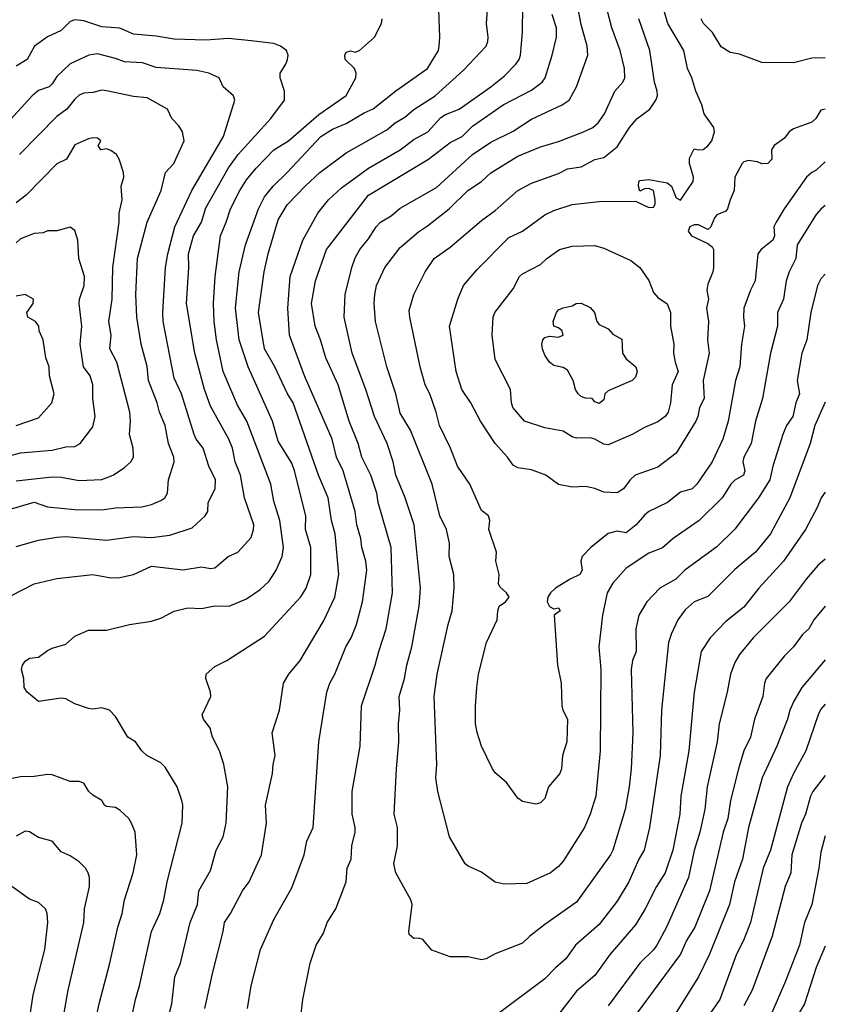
# Model space of a CAD drawing. Header units: metres. Extents: x -46681 to -43747, y -240911 to -237677.
# Tile 1028 of 1056: x -43836 to -43747, y -238411 to -238302. Entities that reach past the tile are written whole.
import ezdxf

# ---------------------------------------------------------------- set-up
doc = ezdxf.new("R2010")
doc.units = ezdxf.units.M
doc.layers.add('CONTOUR_INDEX', color=1, linetype='Continuous')
doc.layers.add('CONTOUR_INTER', color=3, linetype='Continuous')

msp = doc.modelspace()

# ---------------------------------------------------------------- linework, layer by layer
at = {"layer": 'CONTOUR_INDEX'}
for points, elevation in [([(-43746.6, -238330.27), (-43747.1, -238330.78), (-43747.44, -238331.52), (-43748.19, -238334.52), (-43748.62, -238337.52), (-43749.19, -238339.02), (-43749.7, -238342.02), (-43749.44, -238343.52), (-43749.84, -238344.52), (-43750.17, -238346.02), (-43750.87, -238347.02), (-43751.3, -238348.02), (-43752.38, -238351.52), (-43752.72, -238353.02), (-43753.98, -238355.02), (-43756.6, -238358.47), (-43758.6, -238360.45), (-43762.14, -238363.02), (-43763.14, -238364.02), (-43764.88, -238365.02), (-43766.35, -238366.52), (-43767.22, -238368.02), (-43767.56, -238369.52), (-43767.53, -238372.02), (-43767.92, -238373.02), (-43768.08, -238374.02), (-43767.88, -238381.02), (-43768.05, -238385.02), (-43768.27, -238387.02), (-43768.72, -238389.52), (-43770.08, -238394.02), (-43770.35, -238394.52), (-43774.1, -238399.78), (-43777.6, -238402.24), (-43779.27, -238403.52), (-43780.1, -238404.32), (-43783.1, -238405.5), (-43784.1, -238406.05), (-43784.6, -238406.16), (-43786.1, -238405.83), (-43788.1, -238405.83), (-43790.1, -238405.08), (-43791.1, -238403.88), (-43791.6, -238403.75), (-43792.1, -238403.8), (-43792.6, -238403.33), (-43792.67, -238403.02), (-43792.28, -238400.02), (-43792.44, -238399.52), (-43794.08, -238396.52), (-43794.33, -238395.52), (-43793.91, -238393.52), (-43793.91, -238391.52), (-43794.26, -238390.02), (-43794.03, -238385.02), (-43793.75, -238382.02), (-43793.81, -238380.02), (-43793.65, -238378.52), (-43793.74, -238377.02), (-43793.12, -238375.02), (-43792.88, -238373.52), (-43792.34, -238371.52), (-43791.53, -238367.02), (-43791.35, -238365.02), (-43792.08, -238358.02), (-43793.1, -238354.91), (-43794.08, -238352.52), (-43794.39, -238351.02), (-43795.06, -238349.02), (-43796.46, -238346.02), (-43797.42, -238343.02), (-43798.94, -238339.02), (-43799.79, -238335.02), (-43799.68, -238332.52), (-43798.96, -238329.52), (-43798.6, -238328.47), (-43798.06, -238327.52), (-43797.1, -238326.34), (-43796.27, -238325.02), (-43795.78, -238324.52), (-43794.6, -238323.8), (-43793.6, -238322.95), (-43789.6, -238320.66), (-43785.6, -238317.02), (-43783.6, -238315.65), (-43781.1, -238314.45), (-43779.1, -238313.1), (-43775.68, -238311.52), (-43774.93, -238311.02), (-43774.1, -238309.52), (-43772.86, -238306.02), (-43772.93, -238305.02), (-43773.6, -238302.62), (-43773.99, -238300.52)], 85), ([(-43823.8, -238415.02), (-43822.89, -238410.52), (-43822.43, -238409.02), (-43821.13, -238403.02), (-43820.21, -238401.02), (-43819.74, -238399.52), (-43819.38, -238397.52), (-43817.73, -238391.02), (-43817.65, -238389.02), (-43817.75, -238388.52), (-43818.28, -238387.02), (-43819.6, -238384.83), (-43820.1, -238384.35), (-43821.63, -238383.52), (-43822.2, -238383.02), (-43822.87, -238382.02), (-43823.72, -238381.52), (-43825.1, -238379.23), (-43825.77, -238378.52), (-43826.6, -238378.27), (-43827.6, -238378.4), (-43828.1, -238378.32), (-43829.6, -238377.81), (-43830.6, -238377.26), (-43831.1, -238377.19), (-43833.6, -238377.54), (-43834.86, -238376.52), (-43835.19, -238376.02), (-43835.23, -238375.02), (-43835.49, -238374.02), (-43835.38, -238373.52), (-43835.1, -238373.11), (-43834.6, -238372.75), (-43833.6, -238372.65), (-43832.6, -238371.9), (-43832.1, -238371.64), (-43830.6, -238371.2), (-43829.6, -238370.34), (-43828.1, -238369.68), (-43826.1, -238369.68), (-43823.53, -238369.02), (-43821.1, -238368.65), (-43820.1, -238368.35), (-43818.6, -238367.57), (-43817.1, -238367.21), (-43815.6, -238367.26), (-43814.1, -238366.98), (-43812.53, -238367.02), (-43810.6, -238366.19), (-43809.1, -238365.18), (-43808.1, -238364.24), (-43807.33, -238363.02), (-43806.66, -238361.52), (-43806.51, -238360.52), (-43806.94, -238357.52), (-43807.6, -238355.4), (-43807.9, -238353.52), (-43810.57, -238346.52), (-43811.6, -238344.78), (-43813.19, -238341.02), (-43813.93, -238337.52), (-43814.18, -238335.52), (-43814.24, -238333.52), (-43814.07, -238330.52), (-43813.47, -238326.02), (-43812.84, -238324.52), (-43812.38, -238323.02), (-43811.35, -238321.02), (-43810.6, -238319.82), (-43809.54, -238318.52), (-43807.6, -238316.52), (-43805.98, -238315.52), (-43802.6, -238312.61), (-43799.6, -238310.48), (-43798.51, -238308.52), (-43798.48, -238308.02), (-43798.67, -238307.52), (-43799.68, -238306.52), (-43799.75, -238306.02), (-43799.6, -238305.68), (-43799.1, -238305.56), (-43798.6, -238305.68), (-43798.1, -238305.52), (-43796.44, -238304.02), (-43795.69, -238302.52), (-43795.62, -238302.02)], 80), ([(-43838.1, -238350.7), (-43835.6, -238350.03), (-43832.1, -238349.73), (-43830.6, -238349.37), (-43829.6, -238349.34), (-43828.99, -238349.02), (-43827.6, -238347.16), (-43827.34, -238346.02), (-43827.59, -238344.02), (-43827.59, -238342.52), (-43827.89, -238341.52), (-43828.64, -238340.52), (-43829.01, -238338.02), (-43828.83, -238336.02), (-43829.13, -238333.52), (-43829.08, -238333.02), (-43828.58, -238331.52), (-43828.54, -238330.52), (-43829.16, -238328.52), (-43829.26, -238326.52), (-43829.6, -238325.42), (-43830.1, -238325.07), (-43831.6, -238325.47), (-43832.6, -238325.48), (-43833.1, -238325.7), (-43834.1, -238325.78), (-43835.6, -238326.37), (-43836.1, -238326.8)], 75), ([(-43774.14, -238333.52), (-43773.6, -238333.46), (-43772.6, -238333.95), (-43772.13, -238334.52), (-43771.88, -238335.52), (-43771.6, -238335.83), (-43770.6, -238336.32), (-43770.1, -238336.89), (-43769.1, -238337.45), (-43769.01, -238339.02), (-43768.6, -238339.63), (-43767.55, -238340.52), (-43767.42, -238341.02), (-43767.6, -238341.68), (-43767.95, -238342.02), (-43770.6, -238343.17), (-43770.99, -238343.52), (-43771.1, -238344.18), (-43771.6, -238344.56), (-43772.1, -238344.41), (-43772.39, -238344.02), (-43773.1, -238343.97), (-43773.6, -238343.81), (-43773.93, -238343.52), (-43774.23, -238343.02), (-43774.48, -238342.02), (-43775.1, -238340.9), (-43775.6, -238340.6), (-43776.6, -238340.37), (-43777.08, -238340.02), (-43777.6, -238339.23), (-43777.88, -238338.52), (-43777.96, -238338.02), (-43777.85, -238337.52), (-43777.6, -238337.27), (-43777.1, -238337.12), (-43776.1, -238337.24), (-43775.6, -238337.02), (-43775.71, -238336.52), (-43776.1, -238336.21), (-43776.61, -238336.02), (-43776.71, -238335.52), (-43776.33, -238334.52), (-43776.1, -238334.22), (-43775.6, -238333.99), (-43774.6, -238333.76), (-43774.14, -238333.52)], 90), ([(-43746.6, -238372.93), (-43749.18, -238376.02), (-43750.06, -238377.52), (-43750.53, -238378.52), (-43750.76, -238379.52), (-43751.94, -238382.52), (-43753.56, -238386.02), (-43755.08, -238391.52), (-43755.76, -238395.02), (-43756.65, -238397.52), (-43757.2, -238400.02), (-43759.4, -238405.52), (-43760.61, -238408.02), (-43763.1, -238411.98)], 80)]:
    msp.add_lwpolyline(points, dxfattribs=dict(at, elevation=elevation))
at = {"layer": 'CONTOUR_INTER'}
for points, elevation in [([(-43819.65, -238414.02), (-43818.88, -238411.02), (-43818.53, -238408.02), (-43817.9, -238406.52), (-43816.85, -238402.02), (-43816.02, -238400.02), (-43815.87, -238398.52), (-43814.6, -238396.25), (-43813.96, -238394.02), (-43813.19, -238392.52), (-43812.86, -238391.02), (-43812.66, -238387.02), (-43813.11, -238384.52), (-43813.6, -238383.01), (-43814.38, -238381.52), (-43814.63, -238380.52), (-43815.35, -238379.52), (-43815.51, -238379.02), (-43814.57, -238377.02), (-43814.6, -238376.52), (-43815.09, -238375.02), (-43815.06, -238374.52), (-43814.1, -238373.67), (-43812.78, -238373.02), (-43808.6, -238370.33), (-43804.6, -238365.98), (-43804, -238365.02), (-43803.5, -238363.52), (-43803.49, -238360.52), (-43804.08, -238358.52), (-43804.05, -238357.02), (-43805.3, -238352.02), (-43805.6, -238351.19), (-43807.1, -238348.76), (-43807.75, -238346.52), (-43810.42, -238340.52), (-43811.42, -238337.52), (-43811.84, -238334.02), (-43811.42, -238330.02), (-43810.73, -238327.02), (-43809.28, -238323.02), (-43808.6, -238321.69), (-43807.65, -238320.52), (-43806.1, -238319.03), (-43802.4, -238315.02), (-43801.1, -238314.23), (-43799.6, -238313.59), (-43797.6, -238312.4), (-43796.6, -238311.96), (-43794.1, -238309.98), (-43790.6, -238307.49), (-43789.39, -238305.52), (-43789.29, -238305.02), (-43789.22, -238304.02), (-43789.33, -238301.02)], 81), ([(-43815.2, -238411.52), (-43814.34, -238407.52), (-43813.19, -238403.02), (-43813.05, -238402.02), (-43812.37, -238401.02), (-43811.04, -238398.52), (-43810.3, -238397.52), (-43808.94, -238394.52), (-43808.41, -238391.02), (-43808.52, -238389.02), (-43807.72, -238385.52), (-43807.66, -238384.52), (-43807.42, -238383.52), (-43807.76, -238381.02), (-43806.96, -238378.52), (-43806.52, -238375.52), (-43805.94, -238374.52), (-43804.66, -238373.02), (-43802.1, -238368.67), (-43800.85, -238366.02), (-43800.39, -238363.52), (-43800.82, -238359.02), (-43801.21, -238357.52), (-43801.59, -238355.02), (-43802.65, -238352.52), (-43805.43, -238344.52), (-43806.1, -238343.45), (-43807.46, -238340.52), (-43808.6, -238338.52), (-43809.27, -238334.52), (-43808.64, -238330.02), (-43808.22, -238328.02), (-43807.1, -238324.25), (-43806.1, -238322.6), (-43804.1, -238320.48), (-43802.5, -238319.02), (-43799.6, -238316.85), (-43795.1, -238314.3), (-43794.16, -238313.52), (-43793.1, -238312.9), (-43792.1, -238312.04), (-43789.75, -238310.52), (-43786.6, -238307.69), (-43784.1, -238305.05), (-43783.9, -238304.52), (-43783.89, -238304.02), (-43784.05, -238302.52), (-43783.96, -238301.02)], 82), ([(-43810.5, -238411.52), (-43810.09, -238409.02), (-43809.05, -238405.02), (-43807.6, -238401.69), (-43805.6, -238398.18), (-43804.24, -238394.52), (-43803.94, -238393.02), (-43803.24, -238391.52), (-43802.62, -238382.02), (-43801.72, -238376.52), (-43801.39, -238375.52), (-43800.83, -238374.52), (-43799.63, -238371.52), (-43799.03, -238370.52), (-43798.44, -238369.02), (-43797.77, -238366.52), (-43797.3, -238363.02), (-43797.4, -238362.02), (-43797.87, -238360.52), (-43797.98, -238359.52), (-43798.41, -238358.02), (-43798.6, -238356.52), (-43799.91, -238352.02), (-43800.64, -238350.52), (-43801.13, -238348.52), (-43804.18, -238341.52), (-43805.86, -238337.02), (-43806.02, -238334.02), (-43805.79, -238330.52), (-43804.37, -238326.52), (-43802.73, -238323.52), (-43801.53, -238322.02), (-43800.1, -238320.7), (-43797.1, -238318.53), (-43793.6, -238316.52), (-43792.1, -238315.37), (-43790.56, -238314.52), (-43789.1, -238312.92), (-43788.6, -238312.6), (-43787.1, -238312.02), (-43783.6, -238309.54), (-43782.1, -238308.36), (-43780.82, -238307.02), (-43780.46, -238306.52), (-43780.29, -238306.02), (-43780.09, -238303.52), (-43780.03, -238300.52)], 83), ([(-43804.8, -238414.02), (-43804.38, -238410.52), (-43803.57, -238406.52), (-43802.9, -238404.52), (-43802.1, -238403.18), (-43801.69, -238402.02), (-43800.72, -238400.52), (-43799.59, -238397.52), (-43799.46, -238396.02), (-43799.04, -238395.02), (-43798.96, -238393.52), (-43798.6, -238392.02), (-43798.59, -238391.52), (-43798.93, -238390.02), (-43798.91, -238387.52), (-43798.03, -238382.52), (-43797.9, -238378.02), (-43796.36, -238373.52), (-43795.99, -238372.02), (-43795.15, -238369.52), (-43794.45, -238365.52), (-43794.62, -238360.52), (-43796.03, -238355.52), (-43796.2, -238354.52), (-43796.85, -238352.52), (-43797.85, -238350.52), (-43798.24, -238349.02), (-43799.26, -238346.52), (-43800.48, -238342.52), (-43801.83, -238339.52), (-43802.41, -238337.52), (-43803.01, -238336.02), (-43803.41, -238333.52), (-43802.96, -238331.02), (-43801.75, -238327.52), (-43797.11, -238321.52), (-43790.49, -238317.52), (-43788.1, -238315.69), (-43786.75, -238315.02), (-43785.6, -238313.9), (-43782.23, -238311.52), (-43779.1, -238309.89), (-43777.91, -238309.02), (-43777.59, -238308.52), (-43776.8, -238306.02), (-43776.32, -238304.02), (-43776.34, -238303.02), (-43776.79, -238301.52)], 84), ([(-43746.6, -238322.68), (-43747.1, -238323.06), (-43747.6, -238323.66), (-43749.69, -238327.02), (-43749.85, -238328.52), (-43750.6, -238329.99), (-43750.93, -238331.02), (-43751.2, -238333.02), (-43751.89, -238334.52), (-43751.88, -238336.02), (-43752.65, -238339.02), (-43753.53, -238344.02), (-43754.31, -238346.52), (-43754.78, -238349.02), (-43755.6, -238350.52), (-43755.7, -238351.02), (-43755.51, -238352.02), (-43755.65, -238352.52), (-43756.6, -238353.07), (-43757.05, -238353.52), (-43758, -238355.02), (-43760.54, -238357.52), (-43763.41, -238359.52), (-43764.6, -238360.55), (-43766.1, -238361.16), (-43768.6, -238362.8), (-43770.1, -238364.48), (-43770.72, -238365.52), (-43771.23, -238368.02), (-43771.64, -238371.52), (-43771.42, -238374.02), (-43771.48, -238383.02), (-43771.99, -238388.02), (-43772.6, -238390.02), (-43773.24, -238391.52), (-43775.6, -238395.23), (-43776.1, -238395.83), (-43776.99, -238396.52), (-43779.6, -238397.71), (-43782.1, -238397.79), (-43783.1, -238397.55), (-43784.6, -238396.46), (-43786.1, -238395.78), (-43786.42, -238395.52), (-43788.16, -238392.52), (-43789.43, -238387.52), (-43789.66, -238386.02), (-43789.56, -238384.52), (-43789.84, -238377.02), (-43789.52, -238374.52), (-43788.3, -238369.02), (-43787.85, -238367.52), (-43787.64, -238365.02), (-43787.69, -238363.52), (-43788.18, -238361.52), (-43788.17, -238360.02), (-43788.49, -238358.52), (-43789.23, -238357.02), (-43790.09, -238353.52), (-43792.48, -238347.52), (-43793.6, -238345.65), (-43794.11, -238343.52), (-43795.1, -238340.52), (-43796.35, -238335.52), (-43796.5, -238333.52), (-43796.42, -238332.52), (-43796.22, -238331.52), (-43795.3, -238329.52), (-43793.6, -238327.3), (-43791.6, -238325.58), (-43790.6, -238324.93), (-43788.21, -238323.02), (-43786.13, -238321.02), (-43784.62, -238320.02), (-43783.6, -238319.04), (-43780.6, -238317.19), (-43778.1, -238316.16), (-43776.1, -238315.58), (-43773.35, -238314.52), (-43772.31, -238314.02), (-43771.73, -238313.52), (-43771.03, -238312.52), (-43769.88, -238310.02), (-43768.97, -238309.02), (-43768.77, -238308.52), (-43768.79, -238307.52), (-43769.28, -238305.52), (-43770.21, -238303.02), (-43770.71, -238301.02)], 86), ([(-43746.6, -238311.99), (-43747.1, -238312.11), (-43747.65, -238313.02), (-43748.1, -238313.45), (-43750.1, -238314.18), (-43750.6, -238314.52), (-43751.1, -238315.2), (-43752.26, -238316.02), (-43752.55, -238316.52), (-43752.49, -238317.52), (-43752.96, -238318.02), (-43753.6, -238318.05), (-43754.1, -238317.83), (-43755.1, -238317.68), (-43755.6, -238317.82), (-43755.8, -238318.02), (-43756.6, -238319.52), (-43756.66, -238321.02), (-43757.13, -238322.02), (-43757.41, -238323.02), (-43757.6, -238323.31), (-43758.6, -238323.69), (-43758.86, -238324.02), (-43759.26, -238325.02), (-43759.6, -238325.31), (-43760.6, -238324.81), (-43761.1, -238324.8), (-43761.59, -238325.02), (-43761.75, -238325.52), (-43761.39, -238326.02), (-43759.6, -238326.87), (-43759.1, -238327.24), (-43758.97, -238327.52), (-43758.97, -238329.52), (-43759.05, -238330.02), (-43759.6, -238331.37), (-43759.69, -238332.02), (-43759.52, -238333.02), (-43759.72, -238334.02), (-43759.51, -238335.52), (-43759.64, -238337.52), (-43759.43, -238339.02), (-43760.1, -238342.02), (-43759.98, -238344.02), (-43760.5, -238345.02), (-43760.68, -238346.02), (-43760.9, -238346.52), (-43763.1, -238350.06), (-43765.1, -238351.63), (-43767.61, -238352.52), (-43768.17, -238353.02), (-43768.93, -238354.02), (-43769.6, -238354.46), (-43771.1, -238354.38), (-43772.1, -238353.98), (-43773.1, -238353.75), (-43774.6, -238353.85), (-43776.1, -238353.54), (-43777.5, -238352.52), (-43779.1, -238351.91), (-43780.6, -238351.69), (-43781.1, -238351.41), (-43781.73, -238350.52), (-43783.11, -238349.02), (-43784.73, -238346.52), (-43785.78, -238344.52), (-43786.79, -238343.02), (-43787.42, -238341.02), (-43788.17, -238336.02), (-43787.25, -238333.02), (-43786.6, -238331.52), (-43785.1, -238329.75), (-43781.6, -238326.22), (-43780.1, -238325.5), (-43777.6, -238323.71), (-43776.6, -238323.21), (-43774.6, -238322.55), (-43771.6, -238322.21), (-43767.6, -238322.17), (-43766.1, -238322.87), (-43765.6, -238322.85), (-43765.42, -238322.52), (-43765.41, -238322.02), (-43765.58, -238321.02), (-43766.1, -238320.78), (-43766.6, -238320.81), (-43767.1, -238321.09), (-43767.27, -238320.52), (-43767.23, -238320.02), (-43767.1, -238319.9), (-43766.1, -238319.78), (-43764.1, -238320.16), (-43763.59, -238320.52), (-43763.1, -238321.83), (-43762.6, -238322.09), (-43761.22, -238320.02), (-43761.16, -238319.52), (-43761.6, -238318.02), (-43761.6, -238317.41), (-43761.1, -238316.38), (-43760.6, -238316.52), (-43760.1, -238316.45), (-43759.6, -238316.07), (-43759.14, -238315.52), (-43758.84, -238314.52), (-43758.91, -238314.02), (-43759.99, -238312.52), (-43760.24, -238311.52), (-43760.9, -238310.02), (-43761.34, -238308.52), (-43761.84, -238307.52), (-43762.23, -238305.52), (-43764.02, -238302.52), (-43764.6, -238300.48)], 88), ([(-43836.6, -238365.84), (-43834.11, -238364.52), (-43831.6, -238363.95), (-43827.6, -238363.52), (-43825.6, -238363.89), (-43824.6, -238363.85), (-43823.1, -238363.49), (-43821.1, -238362.58), (-43817.6, -238362.97), (-43815.6, -238362.66), (-43814.6, -238362.83), (-43814.1, -238362.75), (-43812.62, -238361.52), (-43811.55, -238361.02), (-43810.1, -238359.41), (-43809.82, -238358.52), (-43809.81, -238358.02), (-43810.84, -238355.02), (-43811.28, -238352.52), (-43811.86, -238351.02), (-43812.17, -238349.52), (-43812.56, -238348.52), (-43814.6, -238344.87), (-43815.25, -238343.02), (-43816.34, -238339.02), (-43817.25, -238333.52), (-43817, -238329.52), (-43817.03, -238328.02), (-43816.47, -238326.02), (-43815.6, -238324.52), (-43815.1, -238322.93), (-43812.6, -238318.51), (-43811.52, -238317.02), (-43807.9, -238313.02), (-43806.41, -238311.02), (-43806.39, -238310.02), (-43806.9, -238308.52), (-43806.87, -238308.02), (-43806.25, -238307.02), (-43806.09, -238306.52), (-43806.01, -238306.02), (-43806.2, -238305.52), (-43806.83, -238305.02), (-43807.6, -238304.73), (-43810.1, -238304.44), (-43812.6, -238304.18), (-43815.1, -238304.38), (-43818.6, -238304.27), (-43820.6, -238303.91), (-43823.1, -238303.72), (-43824.6, -238303.05), (-43826.6, -238302.88), (-43828.6, -238302.23), (-43829.6, -238302.13), (-43830.1, -238302.32), (-43831.1, -238303.29), (-43832.6, -238304), (-43834.04, -238305.02), (-43834.86, -238306.52), (-43836.1, -238307.26)], 79), ([(-43746.6, -238317.82), (-43747.6, -238318.77), (-43748.1, -238319.02), (-43748.68, -238319.52), (-43751.14, -238323.02), (-43752.04, -238324.52), (-43752.28, -238325.02), (-43752.2, -238326.02), (-43752.38, -238326.52), (-43753.7, -238327.52), (-43754.06, -238328.02), (-43754.35, -238331.02), (-43754.87, -238332.02), (-43755.59, -238334.02), (-43755.65, -238335.02), (-43755.53, -238336.02), (-43755.85, -238338.02), (-43756.06, -238340.52), (-43756.54, -238342.02), (-43757.34, -238346.52), (-43757.91, -238348.52), (-43759.12, -238351.02), (-43760.82, -238353.52), (-43761.32, -238354.02), (-43762.6, -238354.38), (-43764.06, -238355.52), (-43766.1, -238356.52), (-43766.6, -238356.92), (-43767.51, -238358.02), (-43768.6, -238358.89), (-43769.6, -238358.72), (-43770.6, -238358.97), (-43772.54, -238360.52), (-43773.47, -238361.52), (-43773.65, -238362.02), (-43773.48, -238363.02), (-43773.75, -238363.52), (-43774.83, -238364.02), (-43776.42, -238365.02), (-43776.98, -238365.52), (-43777.3, -238366.02), (-43777.36, -238366.52), (-43777.1, -238367.03), (-43776.6, -238367.31), (-43776.1, -238367.18), (-43775.92, -238367.52), (-43776.58, -238368.02), (-43776.23, -238373.52), (-43775.79, -238375.52), (-43775.73, -238378.02), (-43775.63, -238378.52), (-43775.12, -238379.52), (-43775.19, -238382.02), (-43775.66, -238383.52), (-43775.77, -238385.02), (-43775.95, -238385.52), (-43777.19, -238387.02), (-43777.6, -238388.3), (-43778.1, -238388.77), (-43778.6, -238388.92), (-43780.1, -238388.62), (-43780.6, -238388.25), (-43781.87, -238386.52), (-43783.1, -238385.45), (-43783.41, -238385.02), (-43784.61, -238382.52), (-43785.1, -238381), (-43785.27, -238380.02), (-43785.29, -238378.02), (-43785.15, -238376.02), (-43784.95, -238374.52), (-43784.08, -238371.02), (-43782.89, -238368.52), (-43782.83, -238367.52), (-43782.68, -238367.02), (-43781.95, -238366.52), (-43781.56, -238366.02), (-43781.86, -238365.52), (-43782.6, -238364.86), (-43782.73, -238364.52), (-43782.68, -238363.52), (-43783.02, -238362.02), (-43782.96, -238361.02), (-43783.81, -238358.52), (-43783.7, -238357.52), (-43783.84, -238357.02), (-43784.6, -238356.41), (-43785.9, -238353.52), (-43787.26, -238351.52), (-43788.05, -238349.52), (-43789.28, -238347.02), (-43789.63, -238345.52), (-43790.34, -238343.52), (-43790.84, -238342.52), (-43791.4, -238340.52), (-43792.55, -238335.02), (-43792.6, -238334.3), (-43792.1, -238332.52), (-43790.83, -238330.02), (-43789.84, -238328.52), (-43788.1, -238327.27), (-43784.6, -238324.32), (-43783.1, -238323.23), (-43780.61, -238321.02), (-43779.1, -238320.19), (-43776.1, -238319.11), (-43775.1, -238318.6), (-43773.6, -238318.37), (-43772.1, -238317.57), (-43771.1, -238317.34), (-43769.6, -238316.19), (-43768.25, -238314.02), (-43767.41, -238313.02), (-43766, -238312.02), (-43765.33, -238311.02), (-43765.17, -238310.52), (-43765.18, -238310.02), (-43765.49, -238309.02), (-43766, -238305.52), (-43767.21, -238302.02)], 87), ([(-43746.6, -238306.32), (-43748.1, -238306.35), (-43750.1, -238306.87), (-43753.6, -238306.84), (-43756.1, -238305.92), (-43757.1, -238305.74), (-43758.1, -238305.11), (-43759.06, -238303.52), (-43760.05, -238302.52), (-43760.32, -238302.02)], 89), ([(-43836.1, -238360.39), (-43833.6, -238359.71), (-43831.6, -238359.37), (-43830.6, -238359.31), (-43826.1, -238359.72), (-43823.1, -238359.28), (-43821.1, -238359.4), (-43819.1, -238359.15), (-43816.6, -238358.34), (-43815.19, -238357.02), (-43814.89, -238356.52), (-43814.84, -238355.52), (-43814.08, -238354.02), (-43814.02, -238353.02), (-43814.77, -238351.52), (-43815.4, -238349.52), (-43816.17, -238348.52), (-43816.39, -238348.02), (-43817.8, -238343.52), (-43818.6, -238341.76), (-43819.83, -238335.52), (-43819.85, -238334.52), (-43819.57, -238329.52), (-43819.32, -238328.02), (-43818.54, -238325.02), (-43816.66, -238321.02), (-43813.16, -238315.02), (-43811.91, -238311.02), (-43812.04, -238310.52), (-43813.2, -238309.52), (-43813.62, -238308.52), (-43814.76, -238308.02), (-43816.1, -238307.71), (-43820.6, -238307.41), (-43822.1, -238306.86), (-43824.1, -238306.78), (-43825.1, -238306.39), (-43827.1, -238305.87), (-43828.04, -238306.02), (-43830.1, -238306.98), (-43831.6, -238308.38), (-43832.1, -238309.21), (-43832.45, -238309.52), (-43833.6, -238309.95), (-43834.33, -238310.52), (-43837.52, -238314.02)], 78), ([(-43836.6, -238356.23), (-43834.1, -238355.48), (-43832.6, -238356), (-43829.6, -238356.31), (-43826.6, -238356.34), (-43825.1, -238356.13), (-43822.2, -238356.02), (-43821.1, -238355.76), (-43820.1, -238355.32), (-43819.65, -238355.02), (-43819.36, -238354.52), (-43819.23, -238353.02), (-43818.59, -238351.02), (-43818.64, -238350.52), (-43819.25, -238349.02), (-43819.6, -238347.01), (-43820.24, -238345.52), (-43820.48, -238344.52), (-43821.43, -238342.02), (-43821.6, -238340.5), (-43822.27, -238338.02), (-43822.72, -238335.02), (-43822.85, -238332.52), (-43822.68, -238328.52), (-43821.6, -238324.52), (-43820.06, -238321.02), (-43819.58, -238319.02), (-43818.66, -238318.02), (-43817.52, -238315.52), (-43817.69, -238314.52), (-43818.1, -238313.86), (-43818.88, -238313.02), (-43819.35, -238312.02), (-43821.6, -238310.76), (-43823.1, -238310.61), (-43826.1, -238309.96), (-43826.6, -238309.89), (-43827.6, -238310.17), (-43828.6, -238310.25), (-43829.1, -238310.46), (-43829.6, -238310.88), (-43830.47, -238312.02), (-43831.6, -238312.81), (-43835.71, -238317.02)], 77), ([(-43836.1, -238353.14), (-43832.1, -238352.71), (-43831.1, -238352.74), (-43829.1, -238353.1), (-43826.6, -238352.99), (-43825.36, -238352.52), (-43824.1, -238351.67), (-43823.4, -238351.02), (-43823.12, -238350.52), (-43823.13, -238349.52), (-43823.54, -238348.02), (-43823.43, -238346.52), (-43823.52, -238345.52), (-43824.95, -238340.02), (-43825.73, -238338.52), (-43825.58, -238337.02), (-43825.82, -238335.52), (-43825.47, -238333.02), (-43825.41, -238329.52), (-43824.69, -238324.52), (-43824.68, -238323.52), (-43824.36, -238322.02), (-43824.48, -238320.52), (-43824.19, -238319.52), (-43824.22, -238319.02), (-43824.68, -238317.52), (-43824.99, -238317.02), (-43825.6, -238316.58), (-43826.1, -238316.39), (-43826.71, -238316.52), (-43827.03, -238316.02), (-43826.71, -238315.52), (-43827.1, -238315.23), (-43827.6, -238315.18), (-43828.1, -238315.3), (-43829.6, -238315.94), (-43830.53, -238317.52), (-43831.6, -238318.06), (-43834.98, -238321.52), (-43836.1, -238322.38)], 76), ([(-43775.98, -238327.52), (-43774.6, -238327.15), (-43772.1, -238327.09), (-43771.1, -238327.38), (-43768.1, -238328.76), (-43767.1, -238329.52), (-43766.1, -238330.98), (-43765.6, -238332.31), (-43765.1, -238332.86), (-43764.1, -238333.55), (-43763.73, -238334.52), (-43763.7, -238336.02), (-43763.35, -238338.02), (-43763.39, -238339.02), (-43763.21, -238340.02), (-43762.85, -238341.02), (-43763.52, -238342.52), (-43763.73, -238344.52), (-43763.98, -238345.52), (-43764.31, -238346.02), (-43765.1, -238346.59), (-43766.6, -238347.24), (-43767.94, -238348.02), (-43770.6, -238349.17), (-43771.1, -238349.09), (-43772.1, -238348.52), (-43772.6, -238348.39), (-43774.1, -238348.4), (-43774.6, -238348.25), (-43775.6, -238347.64), (-43777.6, -238347.27), (-43779.87, -238346.52), (-43781.14, -238345.02), (-43781.29, -238344.52), (-43781.41, -238343.02), (-43783.1, -238339.72), (-43783.42, -238337.02), (-43783.33, -238335.02), (-43783.16, -238334.52), (-43781.1, -238331.87), (-43780.42, -238330.52), (-43780.1, -238330.22), (-43778.1, -238329.18), (-43777.4, -238328.52), (-43775.98, -238327.52)], 89), ([(-43836.1, -238347), (-43833.6, -238346.15), (-43832.13, -238344.52), (-43831.88, -238343.52), (-43832.38, -238341.52), (-43832.43, -238340.52), (-43832.79, -238339.52), (-43833.1, -238337.55), (-43833.54, -238336.52), (-43833.58, -238336.02), (-43833.94, -238335.52), (-43834.78, -238335.02), (-43834.89, -238334.52), (-43834.19, -238333.52), (-43834.16, -238333.02), (-43835.1, -238332.52), (-43836.1, -238332.71)], 74), ([(-43746.6, -238344.43), (-43747.76, -238347.02), (-43748.25, -238349.02), (-43750.5, -238355.02), (-43752.65, -238359.02), (-43754.3, -238361.02), (-43756.6, -238362.95), (-43759.6, -238365.94), (-43761.1, -238366.54), (-43762.1, -238367.4), (-43762.9, -238368.52), (-43763.62, -238370.02), (-43763.94, -238371.02), (-43764.72, -238378.52), (-43764.85, -238383.52), (-43766.03, -238391.52), (-43766.63, -238394.02), (-43767.21, -238395.02), (-43768.32, -238397.52), (-43769.6, -238399.67), (-43771.6, -238402.23), (-43774.22, -238404.52), (-43775.3, -238406.02), (-43776.45, -238407.02), (-43777.6, -238408.25), (-43782.6, -238411.97)], 84), ([(-43746.6, -238354.38), (-43747.04, -238355.02), (-43747.44, -238356.02), (-43748.77, -238358.52), (-43751.23, -238362.02), (-43753.93, -238365.02), (-43755.6, -238367.11), (-43757.6, -238368.72), (-43759.32, -238370.52), (-43760.33, -238372.02), (-43761.11, -238376.52), (-43761.7, -238383.02), (-43762.56, -238388.02), (-43762.68, -238390.02), (-43763.46, -238394.02), (-43764.29, -238396.52), (-43765.27, -238398.02), (-43766.53, -238400.52), (-43767.6, -238402.28), (-43770.4, -238405.52), (-43772.1, -238407.89), (-43774.1, -238409.61), (-43776.35, -238412.52)], 83), ([(-43746.6, -238361.82), (-43747.43, -238362.52), (-43748.71, -238364.02), (-43750.59, -238366.52), (-43754.58, -238370.52), (-43756.1, -238372.37), (-43756.6, -238373.25), (-43757.08, -238374.52), (-43757.43, -238376.52), (-43758.32, -238380.02), (-43758.57, -238382.02), (-43759.65, -238387.02), (-43759.91, -238389.52), (-43760.47, -238392.02), (-43761.1, -238394.05), (-43761.72, -238397.02), (-43764.15, -238402.52), (-43765.22, -238404.52), (-43765.6, -238405.05), (-43767.1, -238406.52), (-43770.6, -238411.24)], 82), ([(-43746.6, -238366.99), (-43747.86, -238368.52), (-43748.4, -238369.52), (-43749.1, -238370.15), (-43750.1, -238371.49), (-43751.11, -238372.52), (-43753.15, -238375.02), (-43753.33, -238375.52), (-43753.5, -238377.02), (-43754.42, -238379.52), (-43754.86, -238381.52), (-43755.61, -238383.02), (-43756.21, -238385.02), (-43757.08, -238388.52), (-43757.37, -238390.52), (-43757.89, -238392.02), (-43759.4, -238398.52), (-43761.04, -238402.52), (-43761.96, -238404.02), (-43762.61, -238405.52), (-43767.41, -238412.02)], 81), ([(-43746.6, -238377.84), (-43747.1, -238378.4), (-43747.4, -238379.02), (-43748.76, -238383.02), (-43750.13, -238385.52), (-43750.78, -238387.02), (-43752.65, -238394.02), (-43753.47, -238396.02), (-43754.88, -238402.02), (-43755.64, -238404.02), (-43756.4, -238405.52), (-43758.27, -238410.52), (-43763.5, -238418.02)], 79), ([(-43828.1, -238416.52), (-43826.92, -238411.02), (-43825.73, -238406.52), (-43824.84, -238402.52), (-43824.35, -238401.02), (-43824.09, -238399.52), (-43823.13, -238396.52), (-43822.75, -238394.52), (-43822.76, -238394.02), (-43822.92, -238392.02), (-43823.32, -238391.02), (-43823.63, -238390.52), (-43824.6, -238389.6), (-43825.1, -238389.29), (-43826.1, -238389.17), (-43826.32, -238389.02), (-43826.62, -238388.52), (-43827.6, -238387.94), (-43828.05, -238387.52), (-43828.6, -238386.61), (-43829.1, -238386.41), (-43830.1, -238386.43), (-43832.1, -238385.69), (-43832.6, -238385.63), (-43834.1, -238385.87), (-43835.6, -238385.9), (-43839.1, -238386.59)], 79), ([(-43746.6, -238385.73), (-43747.99, -238387.52), (-43748.24, -238388.02), (-43748.77, -238390.02), (-43749.23, -238391.02), (-43750.28, -238394.52), (-43750.39, -238396.52), (-43751.03, -238398.02), (-43752.46, -238403.52), (-43754.69, -238409.52), (-43755.6, -238411.23)], 78), ([(-43830.78, -238412.02), (-43830.35, -238409.52), (-43828.6, -238402.02), (-43828.53, -238400.52), (-43827.98, -238398.02), (-43827.97, -238397.02), (-43828.11, -238396.52), (-43828.41, -238396.02), (-43829.1, -238395.31), (-43830.1, -238394.63), (-43831.1, -238394.18), (-43832.1, -238393.03), (-43833.6, -238392.62), (-43834.6, -238391.97), (-43835.1, -238391.91), (-43836.1, -238392.48)], 78), ([(-43746.6, -238392.44), (-43747.1, -238394.22), (-43747.32, -238396.02), (-43748.07, -238400.02), (-43748.88, -238402.02), (-43749.43, -238404.52), (-43750.99, -238408.52), (-43755.3, -238418.52)], 77), ([(-43834.49, -238412.02), (-43834.21, -238410.02), (-43832.91, -238405.02), (-43832.59, -238402.02), (-43832.67, -238401.02), (-43832.85, -238400.52), (-43833.6, -238399.79), (-43834.6, -238399.44), (-43836.58, -238398.02)], 77), ([(-43746.6, -238404.63), (-43747.6, -238407.01), (-43748.89, -238411.02), (-43749.6, -238412.2)], 76)]:
    msp.add_lwpolyline(points, dxfattribs=dict(at, elevation=elevation))

doc.saveas('drawing.dxf')
